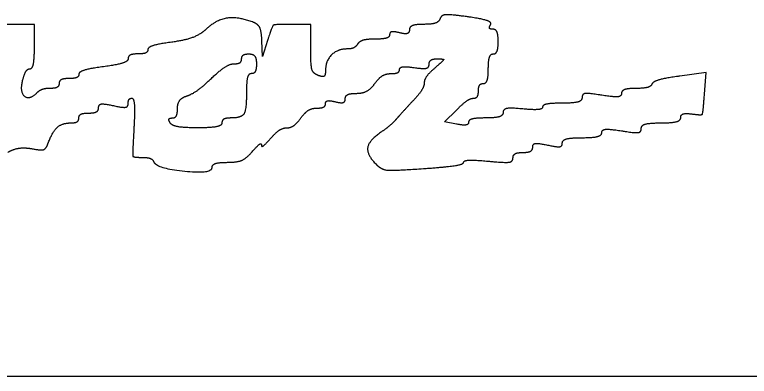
# Model space of a CAD drawing. Extents: x -7.9 to 76.1, y 0 to 22.
# Drawn here: x 25.3788 to 25.7362, y 10.8282 to 11.0044 of the extents above; entities that cross this region are included whole.
import ezdxf

# ---------------------------------------------------------------- set-up
doc = ezdxf.new("R2010")
doc.units = 0
doc.layers.add('SH_Data', color=7, linetype='Continuous')
doc.layers.add('SH_Text', color=7, linetype='Continuous')

msp = doc.modelspace()

# ---------------------------------------------------------------- linework, layer by layer
at = {"layer": 'SH_Data'}
msp.add_line((24.52788, 10.82824), (28.02788, 10.82824), dxfattribs=at)
at = {"layer": 'SH_Text'}
for points in [[(25.38845, 10.98885), (25.38845, 10.99965), (25.37285, 10.99965)], [(25.52285, 10.98791), (25.52285, 10.99965), (25.5136, 10.99965)], [(25.50185, 10.99185), (25.49934, 10.98405), (25.4991, 10.9916)], [(25.7144, 10.9657), (25.71515, 10.97615), (25.7024, 10.97442)], [(25.5938, 10.95104), (25.58794, 10.95216), (25.59369, 10.95791)]]:
    msp.add_lwpolyline(points, dxfattribs=at)
for points in [[(25.59916, 11.00332), (25.59065, 11.00449), (25.58636, 11.00418), (25.58575, 11.00235)], [(25.49506, 11.0006), (25.48754, 11.00348), (25.47696, 11.00196), (25.47193, 10.99728)], [(25.4991, 10.9916), (25.49895, 10.99609), (25.49732, 10.99973), (25.49506, 11.0006)], [(25.58575, 11.00235), (25.58526, 11.00087), (25.5817, 10.99965), (25.57785, 10.99965)], [(25.61032, 10.99943), (25.61105, 11.00063), (25.60603, 11.00238), (25.59916, 11.00332)], [(25.47193, 10.99728), (25.46908, 10.99462), (25.46167, 10.99183), (25.45523, 10.99097)], [(25.5136, 10.99965), (25.50528, 10.99965), (25.5041, 10.99887), (25.50185, 10.99185)], [(25.57085, 10.99697), (25.57085, 10.99548), (25.56874, 10.99485), (25.56605, 10.99555)], [(25.57785, 10.99965), (25.574, 10.99965), (25.57085, 10.99845), (25.57085, 10.99697)], [(25.61151, 10.99725), (25.61012, 10.99725), (25.60958, 10.99823), (25.61032, 10.99943)], [(25.61405, 10.99125), (25.61405, 10.99455), (25.61291, 10.99725), (25.61151, 10.99725)], [(25.56125, 10.99463), (25.56125, 10.99343), (25.55808, 10.99245), (25.5542, 10.99245)], [(25.56605, 10.99555), (25.56341, 10.99624), (25.56125, 10.99583), (25.56125, 10.99463)], [(25.45523, 10.99097), (25.44886, 10.99013), (25.44365, 10.9885), (25.44365, 10.98735)], [(25.54565, 10.99005), (25.54484, 10.98873), (25.54254, 10.98765), (25.54054, 10.98765)], [(25.5542, 10.99245), (25.55031, 10.99245), (25.54647, 10.99137), (25.54565, 10.99005)], [(25.61165, 10.98525), (25.61297, 10.98525), (25.61405, 10.98795), (25.61405, 10.99125)], [(25.38633, 10.97805), (25.3875, 10.97805), (25.38845, 10.98291), (25.38845, 10.98885)], [(25.44365, 10.98735), (25.44365, 10.9862), (25.44149, 10.98525), (25.43885, 10.98525)], [(25.52645, 10.97479), (25.52393, 10.97575), (25.52285, 10.97969), (25.52285, 10.98791)], [(25.54054, 10.98765), (25.53584, 10.98765), (25.53005, 10.98183), (25.53005, 10.9771)], [(25.43405, 10.98294), (25.43405, 10.98166), (25.42865, 10.9799), (25.42205, 10.97903)], [(25.43885, 10.98525), (25.43621, 10.98525), (25.43405, 10.98421), (25.43405, 10.98294)], [(25.48563, 10.98045), (25.48762, 10.98045), (25.48925, 10.98153), (25.48925, 10.98285)], [(25.48925, 10.98285), (25.48925, 10.98417), (25.49087, 10.98525), (25.49285, 10.98525)], [(25.49285, 10.98525), (25.49485, 10.98525), (25.49645, 10.98312), (25.49645, 10.98045)], [(25.58045, 10.98018), (25.58045, 10.98165), (25.58224, 10.98285), (25.58442, 10.98285)], [(25.58442, 10.98285), (25.58768, 10.98285), (25.58747, 10.98206), (25.58322, 10.97837)], [(25.60925, 10.97805), (25.60925, 10.98201), (25.61033, 10.98525), (25.61165, 10.98525)], [(25.42205, 10.97903), (25.41545, 10.97815), (25.41005, 10.9765), (25.41005, 10.97535)], [(25.47455, 10.97333), (25.47865, 10.97725), (25.48364, 10.98045), (25.48563, 10.98045)], [(25.49645, 10.98045), (25.49645, 10.97781), (25.49537, 10.97565), (25.49405, 10.97565)], [(25.56605, 10.97764), (25.56605, 10.97873), (25.56929, 10.97915), (25.57325, 10.97857)], [(25.57325, 10.97857), (25.57758, 10.97793), (25.58045, 10.97858), (25.58045, 10.98018)], [(25.38282, 10.97274), (25.38359, 10.97566), (25.38517, 10.97805), (25.38633, 10.97805)], [(25.41005, 10.97535), (25.41005, 10.9742), (25.40789, 10.97325), (25.40525, 10.97325)], [(25.49405, 10.97565), (25.49273, 10.97565), (25.49165, 10.9725), (25.49165, 10.96865)], [(25.53005, 10.9771), (25.53005, 10.9748), (25.52869, 10.97393), (25.52645, 10.97479)], [(25.55405, 10.97085), (25.55596, 10.97349), (25.55944, 10.97565), (25.56178, 10.97565)], [(25.56178, 10.97565), (25.56413, 10.97565), (25.56605, 10.97655), (25.56605, 10.97764)], [(25.58322, 10.97837), (25.58038, 10.97591), (25.57805, 10.97262), (25.57805, 10.97106)], [(25.60685, 10.97085), (25.60817, 10.97085), (25.60925, 10.97409), (25.60925, 10.97805)], [(25.38951, 10.96615), (25.38582, 10.96246), (25.3813, 10.96691), (25.38282, 10.97274)], [(25.40525, 10.97325), (25.40261, 10.97325), (25.40045, 10.97217), (25.40045, 10.97085)], [(25.46258, 10.96477), (25.46506, 10.96556), (25.47045, 10.96941), (25.47455, 10.97333)], [(25.7024, 10.97442), (25.69539, 10.97347), (25.6893, 10.97174), (25.68885, 10.97058)], [(25.39613, 10.96845), (25.39376, 10.96845), (25.39078, 10.96742), (25.38951, 10.96615)], [(25.40045, 10.97085), (25.40045, 10.96953), (25.39851, 10.96845), (25.39613, 10.96845)], [(25.49165, 10.96865), (25.49165, 10.95852), (25.48937, 10.95405), (25.4842, 10.95405)], [(25.54512, 10.96605), (25.54813, 10.96605), (25.55215, 10.96821), (25.55405, 10.97085)], [(25.57805, 10.97106), (25.57805, 10.96951), (25.57562, 10.96564), (25.57265, 10.96246)], [(25.60445, 10.96725), (25.60445, 10.96923), (25.60553, 10.97085), (25.60685, 10.97085)], [(25.68105, 10.96845), (25.6772, 10.96845), (25.67405, 10.96736), (25.67405, 10.96603)], [(25.68885, 10.97058), (25.68841, 10.96941), (25.6849, 10.96845), (25.68105, 10.96845)], [(25.45805, 10.95869), (25.45805, 10.96124), (25.46009, 10.96398), (25.46258, 10.96477)], [(25.53965, 10.96337), (25.53965, 10.96485), (25.54212, 10.96605), (25.54512, 10.96605)], [(25.60195, 10.96365), (25.60333, 10.96365), (25.60445, 10.96527), (25.60445, 10.96725)], [(25.66445, 10.96513), (25.65802, 10.96616), (25.65485, 10.96578), (25.65485, 10.96396)], [(25.67405, 10.96603), (25.67405, 10.96454), (25.67034, 10.96419), (25.66445, 10.96513)], [(25.70825, 10.95601), (25.71305, 10.95534), (25.71374, 10.95642), (25.7144, 10.9657)], [(25.41965, 10.95905), (25.41965, 10.96068), (25.42232, 10.96105), (25.42685, 10.96005)], [(25.42685, 10.96005), (25.43138, 10.95906), (25.43405, 10.95943), (25.43405, 10.96106)], [(25.43405, 10.96106), (25.43405, 10.96249), (25.43486, 10.96366), (25.43585, 10.96366)], [(25.43585, 10.96366), (25.43684, 10.96366), (25.43729, 10.95718), (25.43684, 10.94926)], [(25.52578, 10.95885), (25.52813, 10.95885), (25.53005, 10.95983), (25.53005, 10.96103)], [(25.53005, 10.96103), (25.53005, 10.96223), (25.53221, 10.96264), (25.53485, 10.96195)], [(25.53485, 10.96195), (25.53754, 10.96125), (25.53965, 10.96188), (25.53965, 10.96337)], [(25.57265, 10.96246), (25.56968, 10.95928), (25.56605, 10.95528), (25.56458, 10.95357)], [(25.59369, 10.95791), (25.59685, 10.96107), (25.60057, 10.96365), (25.60195, 10.96365)], [(25.64525, 10.96125), (25.63997, 10.96125), (25.63565, 10.96042), (25.63565, 10.95939)], [(25.65485, 10.96396), (25.65485, 10.9624), (25.65078, 10.96125), (25.64525, 10.96125)], [(25.41485, 10.95645), (25.41749, 10.95645), (25.41965, 10.95762), (25.41965, 10.95905)], [(25.45551, 10.95405), (25.45691, 10.95405), (25.45805, 10.95614), (25.45805, 10.95869)], [(25.51805, 10.95405), (25.51996, 10.95669), (25.52344, 10.95885), (25.52578, 10.95885)], [(25.62605, 10.95844), (25.62009, 10.95901), (25.61645, 10.95835), (25.61645, 10.95671)], [(25.63565, 10.95939), (25.63565, 10.95837), (25.63133, 10.95794), (25.62605, 10.95844)], [(25.40628, 10.95165), (25.40836, 10.95165), (25.41005, 10.95273), (25.41005, 10.95405)], [(25.41005, 10.95405), (25.41005, 10.95537), (25.41221, 10.95645), (25.41485, 10.95645)], [(25.45445, 10.95165), (25.45364, 10.95297), (25.45412, 10.95405), (25.45551, 10.95405)], [(25.4842, 10.95405), (25.4817, 10.95405), (25.47965, 10.95297), (25.47965, 10.95165)], [(25.51121, 10.94925), (25.51307, 10.94925), (25.51615, 10.95141), (25.51805, 10.95405)], [(25.60805, 10.95405), (25.60343, 10.95405), (25.59965, 10.95312), (25.59965, 10.95199)], [(25.61645, 10.95671), (25.61645, 10.95525), (25.61267, 10.95405), (25.60805, 10.95405)], [(25.69325, 10.95165), (25.69853, 10.95165), (25.70285, 10.9528), (25.70285, 10.95421)], [(25.70285, 10.95421), (25.70285, 10.95561), (25.70528, 10.95642), (25.70825, 10.95601)], [(25.39511, 10.94175), (25.39728, 10.94748), (25.40199, 10.95165), (25.40628, 10.95165)], [(25.4678, 10.94925), (25.46127, 10.94925), (25.45527, 10.95033), (25.45445, 10.95165)], [(25.47965, 10.95165), (25.47965, 10.95033), (25.47432, 10.94925), (25.4678, 10.94925)], [(25.56458, 10.95357), (25.5631, 10.95186), (25.55959, 10.94887), (25.55678, 10.94692)], [(25.59965, 10.95199), (25.59965, 10.95085), (25.59702, 10.95042), (25.5938, 10.95104)], [(25.68365, 10.94895), (25.68365, 10.95051), (25.68773, 10.95165), (25.69325, 10.95165)], [(25.43684, 10.94926), (25.4361, 10.93617), (25.43647, 10.93485), (25.44084, 10.93485)], [(25.50334, 10.94409), (25.5058, 10.94693), (25.50934, 10.94925), (25.51121, 10.94925)], [(25.55678, 10.94692), (25.55095, 10.94291), (25.55012, 10.93604), (25.55488, 10.93128)], [(25.65485, 10.94445), (25.66013, 10.94445), (25.66445, 10.94555), (25.66445, 10.94688)], [(25.66445, 10.94688), (25.66445, 10.94837), (25.66817, 10.94872), (25.67405, 10.94778)], [(25.67405, 10.94778), (25.68049, 10.94675), (25.68365, 10.94713), (25.68365, 10.94895)], [(25.49885, 10.94085), (25.49885, 10.93979), (25.50087, 10.94125), (25.50334, 10.94409)], [(25.64525, 10.94186), (25.64525, 10.94329), (25.64957, 10.94445), (25.65485, 10.94445)], [(25.37547, 10.93737), (25.37846, 10.93897), (25.38377, 10.93973), (25.38727, 10.93906)], [(25.38727, 10.93906), (25.39173, 10.93821), (25.39407, 10.93902), (25.39511, 10.94175)], [(25.49437, 10.93762), (25.49684, 10.94046), (25.49885, 10.94192), (25.49885, 10.94085)], [(25.62605, 10.93725), (25.62869, 10.93725), (25.63085, 10.93842), (25.63085, 10.93985)], [(25.63085, 10.93985), (25.63085, 10.94148), (25.63352, 10.94185), (25.63805, 10.94085)], [(25.63805, 10.94085), (25.64258, 10.93986), (25.64525, 10.94023), (25.64525, 10.94186)], [(25.48237, 10.93245), (25.48708, 10.93245), (25.49157, 10.93439), (25.49437, 10.93762)], [(25.62125, 10.93455), (25.62125, 10.93604), (25.62341, 10.93725), (25.62605, 10.93725)], [(25.44084, 10.93485), (25.44349, 10.93485), (25.44601, 10.93392), (25.44645, 10.93277)], [(25.44645, 10.93277), (25.44769, 10.92955), (25.47485, 10.92679), (25.47485, 10.92988)], [(25.47485, 10.92988), (25.47485, 10.9313), (25.47824, 10.93245), (25.48237, 10.93245)], [(25.57768, 10.9294), (25.58845, 10.93014), (25.59725, 10.93151), (25.59725, 10.93244)], [(25.59725, 10.93244), (25.59725, 10.93338), (25.60265, 10.93363), (25.60925, 10.933)], [(25.60925, 10.933), (25.61724, 10.93223), (25.62125, 10.93275), (25.62125, 10.93455)], [(25.55488, 10.93128), (25.5573, 10.92887), (25.56304, 10.9284), (25.57768, 10.9294)]]:
    msp.add_open_spline(points, degree=2, dxfattribs=at)

doc.saveas('drawing.dxf')
